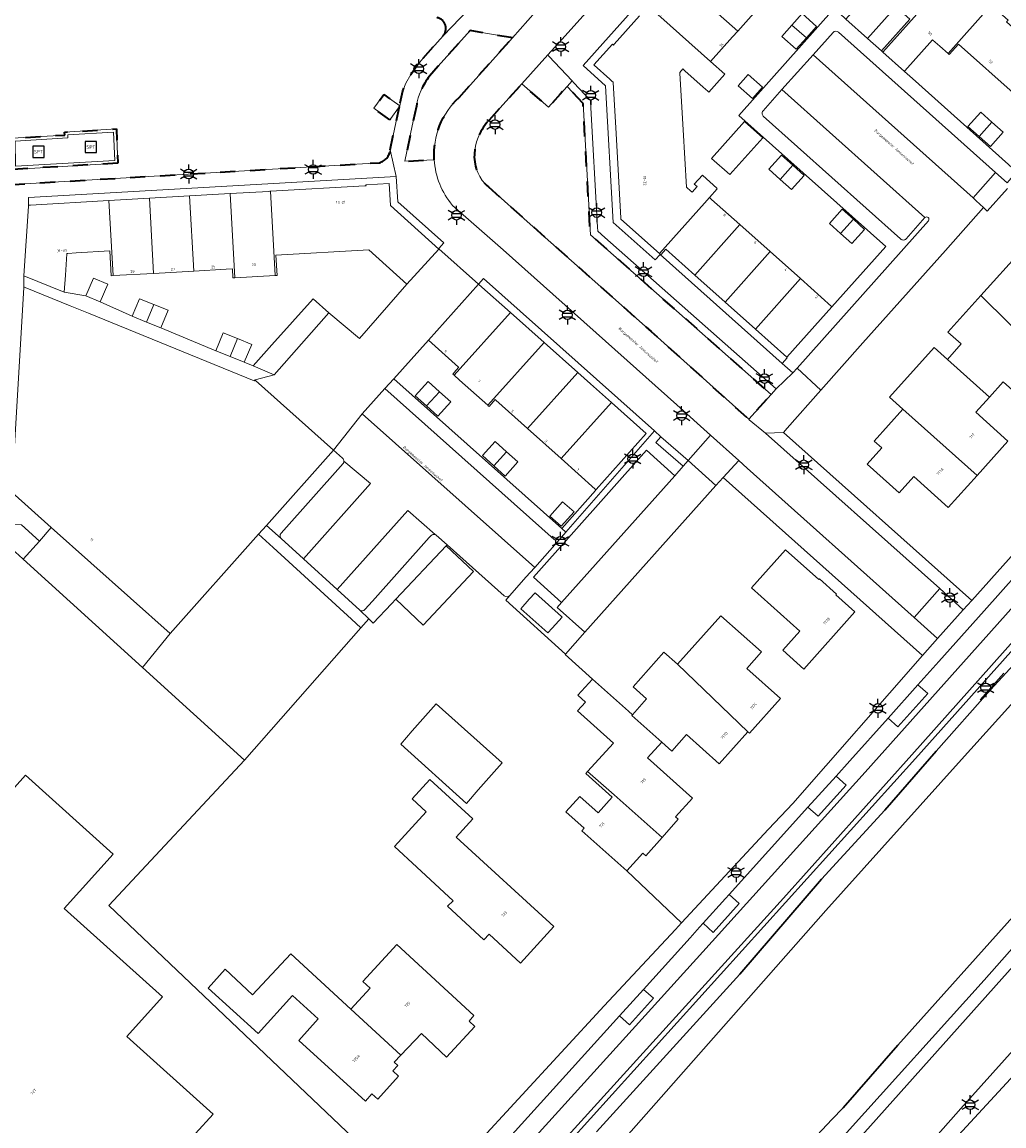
# Model space of a CAD drawing. Extents: x 105780 to 185197, y 477999 to 525027.
# Tile 343 of 562: x 107218 to 107349, y 479604 to 479750. Entities that reach past the tile are written whole.
import ezdxf
from ezdxf.enums import TextEntityAlignment as Align

# ---------------------------------------------------------------- set-up
doc = ezdxf.new("R2010")
doc.units = 0
doc.linetypes.add('XX-HIDDEN', pattern=[4, 2, -2])
for name, color, linetype, lineweight in [('B-GV-GR-HAAG_01-G', 252, 'GR-HAAG1', 13), ('B-GV-GR-MATERIAALGRENS-G', 252, 'XX-HIDDEN', 35), ('B-RO-IE-MEUBILAIR_WEGMEUBILAIR-S', 252, 'Continuous', 25), ('B-RO-IE-TERREINAFSCHEIDING_KUNSTMATIG_HEKWERK-G', 252, 'IE-TERREINAFSCHEIDING-KUNSTMATIG', 18), ('B-WE-GW-WATERGANG_SLOOT_INSTEEK-G', 252, 'Continuous', 30), ('B-XX-KG-KADASTRAAL_BEBOUWING-G', 252, 'Continuous', 20), ('B1-WE-OG-BEBOUWING-T18', 7, 'Continuous', 18), ('B1-WE-OG-TERREIN_ERF-GV', 252, 'Continuous', 18), ('B1-WE-OG-TOPOGRAFIE-T18', 10, 'Continuous', 18), ('B1-WE-OG-WEG-GV', 7, 'Continuous', 18), ('B1-WE-VH-VERHARDING_ASFALT-GV', 252, 'Continuous', 18), ('B1-WE-VH-VERHARDING_BETON-GV', 252, 'Continuous', 18), ('B1-WE-VH-VERHARDING_BETONSTRAATSTEEN-GV', 252, 'Continuous', 18), ('B1-WE-VH-VERHARDING_OPEN-GV', 252, 'Continuous', 18), ('B1-WE-VH-VERHARDING_STRAATBAKSTEEN-GV', 252, 'Continuous', 18), ('B1-WE-VH-VERHARDING_TEGEL-GV', 252, 'Continuous', 18), ('B1-WE-VH-VERHARDING_TEGEL_RUBBER-GV', 252, 'Continuous', 18)]:
    doc.layers.add(name, color=color, linetype=linetype, lineweight=lineweight)
doc.styles.add('NLCS-ISO', font='NLCS-ISO.ttf')
doc.styles.add('NLCS-ISO-M200-T18', font='NLCS-ISO.ttf', dxfattribs={"height": 0.36})
doc.linetypes.add('GR-HAAG1', pattern='A,6,[176,NLCS.shx,S=0.125,R=0,X=0,Y=0],-2', length=8)
doc.linetypes.add('IE-TERREINAFSCHEIDING-KUNSTMATIG', pattern='A,4,[82,NLCS.SHX,S=0.75,R=90,X=0,Y=0],4,-2', length=10)

# ---------------------------------------------------------------- blocks, each defined once
blk = doc.blocks.new('B-SIE-WEG_LICHTMAST-SO')
at = {"ltscale": 0.1}
for p, q in [((-1.1, 0.63), (-2.19, 1.27)), ((0, 1.27), (0, 2.53)), ((1.1, 0.63), (2.19, 1.27)), ((-1.1, -0.63), (-2.19, -1.27)), ((0, -1.27), (0, -2.53)), ((1.1, -0.63), (2.19, -1.27))]:
    blk.add_line(p, q, dxfattribs=at)
at = {"flags": 128}
for points in [[(-1.16, 0.5), (1.16, 0.5)], [(-1.16, -0.5), (1.16, -0.5)]]:
    blk.add_lwpolyline(points, dxfattribs=at)
at = {"ltscale": 0.1}
blk.add_circle((0, 0), 1.27, dxfattribs=at)
at = {"style": 'NLCS-ISO'}
blk.add_attdef('TYPE', text='', height=1.8, dxfattribs=at).set_placement((0, 2.53), align=Align.BOTTOM_CENTER)
blk = doc.blocks.new('SIE-WEG_SPEELTOESTEL-SO')
at = {"flags": 128}
blk.add_lwpolyline([(-0.75, -0.75), (0.75, -0.75), (0.75, 0.75), (-0.75, 0.75)], close=True, dxfattribs=at)
at = {"style": 'NLCS-ISO'}
blk.add_text('SPT', height=0.45, dxfattribs=at).set_placement((0, 0), align=Align.MIDDLE_CENTER)

msp = doc.modelspace()

# ---------------------------------------------------------------- linework, layer by layer
at = {"layer": 'B-GV-GR-HAAG_01-G', "flags": 128}
for points in [[(107291.27, 479742.607), (107290.598, 479741.861), (107292.719, 479739.597), (107293.696, 479722.16), (107317.735, 479700.924), (107318.406, 479701.665), (107313.501, 479705.946), (107295.622, 479721.79), (107294.671, 479722.633), (107294.641, 479723.164), (107293.708, 479739.825), (107293.697, 479740.016), (107291.509, 479742.352)], [(107303.071, 479695.299), (107302.413, 479694.546), (107306.019, 479691.378), (107306.674, 479692.133)]]:
    msp.add_lwpolyline(points, close=True, dxfattribs=at)
at = {"layer": 'B-GV-GR-MATERIAALGRENS-G', "flags": 128}
for points in [[(107274.404, 479750.016, 0.2949762), (107273.248, 479751.036)], [(107274.097, 479748.606, 0.2660092), (107274.404, 479750.016)], [(107272.298, 479743.237, 0.1272904), (107270.544, 479739.275)], [(107272.912, 479732.133, -0.2253777), (107276.225, 479740.422)], [(107279.969, 479737.127, 0.1652923), (107278.256, 479732.763)], [(107265.633, 479731.739, 0.3215594), (107267.06, 479733.428)], [(107278.256, 479732.763, 0.2292908), (107280.124, 479728.507)]]:
    msp.add_lwpolyline(points, format="xyb", dxfattribs=at)
for points in [[(107271.451, 479745.66), (107274.097, 479748.606)], [(107283.318, 479748.333), (107283.113, 479748.368), (107277.683, 479749.299), (107273.433, 479744.567), (107272.298, 479743.237)], [(107276.225, 479740.422), (107283.318, 479748.333)], [(107267.06, 479733.428), (107267.834, 479737.036), (107268.307, 479739.211), (107267.012, 479737.449), (107264.884, 479738.998), (107266.228, 479740.827), (107268.326, 479739.3), (107268.764, 479741.314), (107269.163, 479742.325), (107269.786, 479743.455), (107270.582, 479744.571), (107271.451, 479745.66)], [(107292.719, 479739.597), (107290.598, 479741.861), (107289.672, 479740.833), (107288.114, 479739.114), (107284.569, 479742.223), (107279.969, 479737.127)], [(107270.544, 479739.275), (107269.995, 479736.633), (107268.999, 479731.935), (107272.912, 479732.133)], [(107280.124, 479728.507), (107285.686, 479723.581), (107301.759, 479709.306), (107314.749, 479697.626), (107317.735, 479700.924), (107293.696, 479722.16), (107292.719, 479739.597)], [(107215.186, 479727.699), (107216.938, 479726.547), (107216.989, 479726.514), (107217.01, 479726.853), (107216.98, 479728.844), (107265.633, 479731.739)]]:
    msp.add_lwpolyline(points, dxfattribs=at)
msp.add_lwpolyline([(107230.857, 479731.673), (107216.828, 479730.839), (107216.776, 479734.993), (107223.771, 479735.409), (107223.766, 479735.809), (107230.645, 479736.219)], close=True, dxfattribs=at)
at = {"layer": 'B-RO-IE-TERREINAFSCHEIDING_KUNSTMATIG_HEKWERK-G', "flags": 128}
msp.add_lwpolyline([(107348.685, 479663.852), (107345.53, 479660.324)], dxfattribs=at)
at = {"layer": 'B-WE-GW-WATERGANG_SLOOT_INSTEEK-G', "flags": 128}
for points in [[(107297.123, 479600.689), (107325.007, 479632.289), (107342.649, 479651.911), (107364.351, 479675.939), (107372.733, 479685.382), (107376.607, 479689.756), (107394.984, 479710.178), (107392.544, 479712.38), (107387.666, 479706.873), (107375.243, 479693.213), (107374.136, 479691.959), (107370.285, 479687.596), (107358.225, 479673.934), (107346.922, 479661.612), (107339.688, 479653.467), (107332.847, 479645.628), (107324.438, 479636.432), (107313.547, 479623.814), (107294.52, 479602.855)], [(107411.22, 479696.01), (107409.18, 479697.85), (107407.717, 479696.159), (107390.697, 479677.201), (107386.711, 479672.745), (107375.703, 479660.364), (107362.282, 479645.522), (107351.804, 479633.608), (107351.022, 479632.719), (107334.582, 479614.366), (107327.307, 479606.063), (107325.809, 479604.469), (107309.223, 479586.809)], [(107241.47, 479502.394), (107257.903, 479522.457), (107259.945, 479524.774), (107268.138, 479534.075), (107276.951, 479544.5), (107294.874, 479565.223), (107324.345, 479598.962), (107327.752, 479602.735), (107346.074, 479623.023), (107353.831, 479631.792), (107369.642, 479649.664), (107388.807, 479670.85), (107392.831, 479675.299), (107395.195, 479677.912), (107411.22, 479696.01)], [(107364.351, 479675.939), (107342.649, 479651.911), (107325.007, 479632.289), (107297.123, 479600.689)], [(107309.223, 479586.809), (107325.809, 479604.469), (107327.307, 479606.063), (107334.582, 479614.366), (107351.022, 479632.719)]]:
    msp.add_lwpolyline(points, dxfattribs=at)
at = {"layer": 'B-XX-KG-KADASTRAAL_BEBOUWING-G', "flags": 128}
for points in [[(107342.077, 479757.075), (107337.158, 479761.466), (107327.674, 479750.831), (107330.548, 479748.268), (107334.312, 479752.468), (107336.162, 479750.819), (107332.408, 479746.609), (107332.595, 479746.443)], [(107310.178, 479759.253), (107306.575, 479755.224), (107313.29, 479749.22), (107316.891, 479753.25)], [(107347.001, 479752.681), (107345.827, 479753.728), (107344.695, 479754.738), (107342.077, 479757.075), (107332.595, 479746.443), (107335.461, 479743.887), (107335.526, 479743.959), (107339.19, 479748.062), (107339.242, 479748.041), (107340.152, 479747.231), (107341.26, 479746.243)], [(107306.575, 479755.224), (107303.367, 479751.636), (107303.137, 479751.402), (107301.975, 479752.44), (107301.606, 479752.77), (107301.425, 479752.567), (107309.677, 479745.18), (107312.608, 479748.458), (107313.29, 479749.22)], [(107349.234, 479750.71), (107347.001, 479752.681), (107341.26, 479746.243), (107341.406, 479746.114), (107342.632, 479747.497), (107350.318, 479740.684), (107354.48, 479745.38), (107355.63, 479744.361), (107355.75, 479744.497), (107349.027, 479750.477)], [(107320.501, 479750.046), (107322.421, 479748.328), (107323.764, 479749.842), (107321.844, 479751.56)], [(107322.421, 479748.328), (107320.501, 479750.046), (107319.158, 479748.532), (107321.078, 479746.814)], [(107316.586, 479741.785), (107314.683, 479743.467), (107313.335, 479741.942), (107315.238, 479740.26)], [(107347.098, 479737.122), (107345.599, 479738.466), (107343.896, 479736.568), (107345.395, 479735.224)], [(107314.172, 479737.198), (107309.803, 479732.301), (107312.243, 479730.147), (107316.612, 479735.044)], [(107347.098, 479737.122), (107345.395, 479735.224), (107346.894, 479733.879), (107348.597, 479735.777)], [(107320.628, 479731.403), (107319.119, 479732.752), (107317.426, 479730.858), (107318.936, 479729.509)], [(107320.628, 479731.403), (107318.936, 479729.509), (107320.445, 479728.16), (107322.138, 479730.054)], [(107245.768, 479727.625), (107240.389, 479727.315), (107240.955, 479717.322), (107245.262, 479717.566), (107246.078, 479717.612), (107246.145, 479716.418), (107246.21, 479716.422), (107246.401, 479716.433)], [(107251.148, 479727.935), (107251.052, 479727.929), (107250.937, 479727.922), (107245.768, 479727.625), (107246.401, 479716.433), (107251.781, 479716.736)], [(107251.148, 479727.935), (107251.781, 479716.736), (107252.014, 479716.749), (107251.86, 479719.452), (107264.232, 479720.155), (107269.293, 479715.582), (107273.513, 479720.253), (107267.102, 479726.045), (107266.935, 479728.991), (107263.843, 479728.815), (107263.852, 479728.657), (107263.692, 479728.648)], [(107229.651, 479726.697), (107219.216, 479726.096), (107218.959, 479726.081), (107218.951, 479725.961), (107218.356, 479716.707), (107223.722, 479714.5), (107223.87, 479716.793), (107224.052, 479719.606), (107224.056, 479719.674), (107224.188, 479719.681), (107225.314, 479719.745), (107229.765, 479719.996), (107229.951, 479716.7), (107230.215, 479716.715)], [(107235.03, 479727.007), (107229.651, 479726.697), (107230.215, 479716.715), (107235.595, 479717.019)], [(107240.389, 479727.315), (107235.03, 479727.007), (107235.595, 479717.019), (107240.955, 479717.322)], [(107313.562, 479723.509), (107309.813, 479726.851), (107309.531, 479727.102), (107308.859, 479726.346), (107302.88, 479719.642), (107303.055, 479719.486), (107303.72, 479720.232), (107307.574, 479716.793)], [(107328.664, 479724.221), (107327.158, 479725.559), (107325.471, 479723.66), (107326.968, 479722.332)], [(107317.593, 479719.916), (107313.562, 479723.509), (107307.574, 479716.793), (107311.603, 479713.197)], [(107328.664, 479724.221), (107326.968, 479722.332), (107328.464, 479721.003), (107330.165, 479722.873)], [(107321.623, 479716.322), (107317.593, 479719.916), (107311.603, 479713.197), (107315.631, 479709.601)], [(107345.621, 479714.071), (107356.749, 479703.073), (107356.972, 479702.873), (107361.091, 479707.466), (107356.609, 479711.485), (107358.424, 479713.51), (107352.824, 479718.531), (107351.068, 479720.106)], [(107229.515, 479715.597), (107227.606, 479716.391), (107226.594, 479714.049), (107228.495, 479713.236)], [(107325.817, 479712.565), (107325.768, 479712.627), (107321.623, 479716.322), (107315.631, 479709.601), (107319.81, 479705.87), (107324.304, 479710.869)], [(107216.747, 479687.902), (107221.973, 479683.239), (107237.778, 479669.137), (107249.548, 479682.317), (107250.603, 479683.498), (107259.541, 479693.499), (107249.158, 479702.787), (107249.089, 479702.848), (107248.969, 479702.714), (107226.944, 479711.706), (107224.497, 479712.699), (107218.528, 479715.142), (107218.349, 479715.215), (107218.344, 479715.129), (107217.009, 479692.509)], [(107283.047, 479711.828), (107278.873, 479715.549), (107278.825, 479715.592), (107272.17, 479708.125), (107276.164, 479704.565), (107276.202, 479704.531), (107276.16, 479704.485), (107275.573, 479703.835), (107275.469, 479703.72), (107275.392, 479703.634), (107275.458, 479703.575), (107275.574, 479703.471)], [(107235.627, 479712.883), (107233.729, 479713.653), (107232.739, 479711.305), (107234.669, 479710.522)], [(107237.525, 479712.113), (107235.627, 479712.883), (107234.669, 479710.522), (107236.535, 479709.765)], [(107258.903, 479711.768), (107256.796, 479713.628), (107251.332, 479707.524), (107248.824, 479704.706), (107251.62, 479703.537)], [(107345.621, 479714.071), (107341.243, 479709.221), (107343.023, 479707.626), (107341.194, 479705.586), (107346.773, 479700.573), (107348.595, 479702.605), (107352.862, 479698.781), (107354.79, 479700.933), (107355.528, 479700.272), (107357.27, 479702.216), (107356.555, 479702.857), (107356.749, 479703.073)], [(107287.525, 479707.835), (107283.047, 479711.828), (107275.574, 479703.471), (107276.301, 479702.821), (107280.047, 479699.471)], [(107246.753, 479708.339), (107244.866, 479709.101), (107243.881, 479706.72), (107245.789, 479705.95)], [(107248.641, 479707.577), (107246.753, 479708.339), (107245.789, 479705.95), (107247.656, 479705.196)], [(107292.004, 479703.842), (107287.525, 479707.835), (107280.047, 479699.471), (107280.107, 479699.418), (107280.229, 479699.33), (107281.009, 479700.228), (107281.11, 479700.156), (107285.33, 479696.378)], [(107341.194, 479705.586), (107339.414, 479707.181), (107333.474, 479700.553), (107335.261, 479698.951), (107345.127, 479690.151), (107349.217, 479694.715), (107344.95, 479698.54), (107346.773, 479700.573)], [(107273.605, 479701.279), (107272.101, 479702.64), (107270.39, 479700.746), (107271.894, 479699.385)], [(107296.481, 479699.85), (107293.693, 479702.336), (107292.004, 479703.842), (107285.33, 479696.378), (107289.795, 479692.381)], [(107273.605, 479701.279), (107271.894, 479699.385), (107273.399, 479698.025), (107275.11, 479699.919)], [(107296.481, 479699.85), (107289.795, 479692.381), (107294.341, 479688.312), (107294.434, 479688.228), (107294.474, 479688.273), (107301.104, 479695.704)], [(107335.261, 479698.951), (107331.45, 479694.699), (107332.448, 479693.805), (107330.506, 479691.638), (107334.766, 479687.82), (107336.708, 479689.987), (107341.295, 479685.876), (107345.127, 479690.151)], [(107282.542, 479693.295), (107281.024, 479694.658), (107279.332, 479692.779), (107280.85, 479691.417)], [(107282.542, 479693.295), (107280.85, 479691.417), (107282.367, 479690.054), (107284.059, 479691.933)], [(107288.294, 479684.726), (107289.819, 479683.381), (107291.515, 479685.306), (107289.99, 479686.651)], [(107216.457, 479683.616), (107216.387, 479681.941), (107216.338, 479680.782), (107216.352, 479680.712), (107217.28, 479679.88), (107217.653, 479679.546), (107218.256, 479679.006), (107220.422, 479681.413), (107218.016, 479683.559)], [(107278.147, 479677.352), (107274.515, 479680.791), (107267.802, 479673.683), (107271.434, 479670.244)], [(107315.106, 479675.191), (107321.543, 479669.427), (107319.274, 479666.894), (107322.068, 479664.392), (107328.873, 479671.991), (107326.34, 479674.259), (107326.421, 479674.349), (107324.141, 479676.39), (107324.06, 479676.3), (107319.643, 479680.256)], [(107288.046, 479669.207), (107288.626, 479669.854), (107289.937, 479671.316), (107289.854, 479671.398), (107286.378, 479674.507), (107286.338, 479674.539), (107285.567, 479673.677), (107284.44, 479672.417)], [(107314.484, 479664.475), (107316.441, 479666.668), (107311.031, 479671.495), (107305.266, 479665.032), (107314.623, 479656.068), (107314.847, 479655.869), (107318.961, 479660.48)], [(107305.266, 479665.032), (107303.475, 479666.63), (107299.368, 479662.026), (107301.159, 479660.428), (107299.269, 479658.31), (107299.195, 479658.227), (107303.174, 479654.677), (107304.508, 479653.487), (107306.472, 479655.688), (107310.822, 479651.807), (107314.623, 479656.068)], [(107303.174, 479654.677), (107299.195, 479658.227), (107299.269, 479658.31), (107298.744, 479658.779), (107293.96, 479663.057), (107292.004, 479660.908), (107293.031, 479659.99), (107291.985, 479658.82), (107296.76, 479654.55), (107293.311, 479650.75), (107296.869, 479647.683), (107303.218, 479642.011), (107305.371, 479644.419), (107305.01, 479644.741), (107307.25, 479647.246), (107301.293, 479652.572)], [(107278.753, 479648.327), (107281.966, 479651.93), (107273.181, 479659.764), (107269.968, 479656.162), (107268.467, 479654.414), (107277.205, 479646.537)], [(107293.311, 479650.75), (107293.095, 479650.511), (107296.575, 479647.355), (107294.71, 479645.269), (107292.265, 479647.455), (107290.438, 479645.411), (107292.86, 479643.246), (107292.542, 479642.89), (107298.516, 479637.549), (107300.645, 479639.931), (107301.042, 479639.576), (107303.218, 479642.011), (107296.869, 479647.683)], [(107270.448, 479643.845), (107267.627, 479640.789), (107270.586, 479638.057), (107275.436, 479633.579), (107274.688, 479632.85), (107279.499, 479628.379), (107280.221, 479629.157), (107284.379, 479625.302), (107288.819, 479630.159), (107275.824, 479642.045), (107278.04, 479644.473), (107272.344, 479649.712), (107269.98, 479647.142), (107271.851, 479645.401)], [(107261.824, 479619.161), (107268.468, 479613.035), (107271.215, 479615.942), (107274.568, 479612.773), (107278.303, 479616.862), (107277.547, 479617.573), (107278.208, 479618.313), (107267.953, 479627.754), (107263.432, 479622.843), (107264.401, 479621.946)], [(107268.468, 479613.035), (107261.824, 479619.161), (107253.834, 479626.528), (107248.769, 479621.075), (107245.097, 479624.462), (107242.836, 479621.978), (107249.491, 479615.919), (107254.089, 479620.97), (107257.49, 479617.873), (107254.892, 479615.019), (107263.765, 479606.94), (107264.629, 479607.889), (107265.397, 479607.191), (107268.166, 479610.235), (107267.423, 479610.944), (107268.085, 479611.663), (107267.602, 479612.119)]]:
    msp.add_lwpolyline(points, close=True, dxfattribs=at)
for points in [[(107300.231, 479751.255), (107296.873, 479747.504), (107296.763, 479747.388), (107296.633, 479747.505), (107294.161, 479744.733), (107294.197, 479744.692), (107296.262, 479742.84), (107296.545, 479742.583), (107296.716, 479742.435), (107296.726, 479742.385), (107297.105, 479735.609), (107297.734, 479724.364), (107297.738, 479724.244), (107302.88, 479719.642), (107308.859, 479726.346), (107309.531, 479727.102), (107310.572, 479728.282), (107310.506, 479728.341), (107308.639, 479730.02), (107308.579, 479730.074), (107307.509, 479728.884), (107307.881, 479728.55), (107307.218, 479727.813), (107306.976, 479728.029), (107306.545, 479728.415), (107306.494, 479728.48), (107306.047, 479736.109), (107305.605, 479743.653), (107305.6, 479743.744), (107305.972, 479744.2), (107306.252, 479743.951), (107308.692, 479741.784), (107309.317, 479741.229), (107309.458, 479741.121), (107311.576, 479743.489), (107309.677, 479745.18), (107301.425, 479752.567)], [(107241.169, 479602.611), (107243.509, 479605.215), (107232.032, 479615.528), (107236.775, 479620.807), (107223.72, 479632.539), (107230.231, 479639.784), (107218.565, 479650.268), (107216.006, 479647.421), (107213.85, 479645.021), (107213.708, 479644.863), (107213.784, 479644.794), (107216.311, 479642.524), (107212.355, 479638.12), (107214.229, 479636.436), (107211.89, 479633.833), (107216.933, 479629.301), (107214.56, 479626.66), (107213.956, 479627.203), (107206.921, 479619.416), (107202.268, 479623.619), (107195.069, 479615.65), (107197.109, 479613.807), (107194.766, 479611.204), (107210.572, 479597.001)]]:
    msp.add_lwpolyline(points, dxfattribs=at)
at = {"layer": 'B1-WE-OG-TERREIN_ERF-GV', "flags": 128}
for points in [[(107323.441, 479779.072), (107292.711, 479744.657), (107295.714, 479741.975), (107296.724, 479723.79), (107302.311, 479718.801), (107302.977, 479719.547), (107319.176, 479705.03), (107319.841, 479705.787), (107319.81, 479705.87), (107315.631, 479709.601), (107311.603, 479713.197), (107307.574, 479716.793), (107303.72, 479720.232), (107303.055, 479719.486), (107302.88, 479719.642), (107297.738, 479724.244), (107297.734, 479724.364), (107297.105, 479735.609), (107296.726, 479742.385), (107296.716, 479742.435), (107296.545, 479742.583), (107296.262, 479742.84), (107294.197, 479744.692), (107294.161, 479744.733), (107296.633, 479747.505), (107296.763, 479747.388), (107296.873, 479747.504), (107300.231, 479751.255)], [(107316.891, 479753.25), (107313.29, 479749.22), (107312.608, 479748.458), (107309.677, 479745.18), (107311.576, 479743.489), (107309.458, 479741.121), (107309.317, 479741.229), (107308.692, 479741.784), (107306.252, 479743.951), (107305.972, 479744.2), (107305.6, 479743.744), (107305.605, 479743.653), (107306.047, 479736.109), (107306.494, 479728.48), (107306.545, 479728.415), (107306.976, 479728.029), (107307.218, 479727.813), (107307.881, 479728.55), (107307.509, 479728.884), (107308.579, 479730.074), (107308.639, 479730.02), (107310.506, 479728.341), (107310.572, 479728.282), (107309.531, 479727.102), (107309.813, 479726.851), (107313.562, 479723.509), (107317.593, 479719.916), (107321.623, 479716.322), (107325.768, 479712.627), (107325.817, 479712.565), (107332.972, 479720.582), (107313.445, 479738.02), (107326.097, 479752.238)], [(107350.318, 479740.684), (107342.632, 479747.497), (107341.406, 479746.114), (107341.26, 479746.243), (107340.152, 479747.231), (107339.242, 479748.041), (107339.19, 479748.062), (107335.526, 479743.959), (107335.461, 479743.887), (107336.52, 479742.939), (107349.311, 479731.488)], [(107349.181, 479728.325), (107346.467, 479725.284), (107345.971, 479725.764), (107340.932, 479720.082), (107329.947, 479707.797), (107324.325, 479701.464), (107319.87, 479696.413), (107319.382, 479695.867), (107344.404, 479673.529), (107375.937, 479708.757), (107379.272, 479712.391), (107387.381, 479721.227), (107399.642, 479735.143)], [(107352.862, 479698.781), (107348.595, 479702.605), (107346.773, 479700.573), (107344.95, 479698.54), (107349.217, 479694.715), (107345.127, 479690.151), (107341.295, 479685.876), (107336.708, 479689.987), (107334.766, 479687.82), (107330.506, 479691.638), (107332.448, 479693.805), (107331.45, 479694.699), (107335.261, 479698.951), (107333.474, 479700.553), (107339.414, 479707.181), (107341.194, 479705.586), (107343.023, 479707.626), (107341.243, 479709.221), (107345.621, 479714.071), (107351.068, 479720.106)], [(107282.215, 479674.122), (107274.633, 479680.916), (107274.515, 479680.791), (107278.147, 479677.352), (107271.434, 479670.244), (107267.802, 479673.683), (107267.224, 479673.068), (107264.814, 479670.505), (107264.218, 479671.078), (107263.169, 479669.886), (107247.686, 479652.298), (107229.63, 479632.93), (107268.458, 479596.037)], [(107268.458, 479596.037), (107229.63, 479632.93), (107247.686, 479652.298), (107234.109, 479664.619), (107218.256, 479679.006), (107217.653, 479679.546)], [(107293.96, 479663.057), (107290.319, 479666.313), (107290.376, 479666.376), (107282.457, 479673.574), (107282.971, 479674.163)], [(107272.665, 479594.779), (107295.522, 479619.617), (107305.013, 479629.758), (107305.826, 479630.636), (107298.516, 479637.549), (107292.542, 479642.89), (107292.86, 479643.246), (107290.438, 479645.411), (107292.265, 479647.455), (107294.71, 479645.269), (107296.575, 479647.355), (107293.095, 479650.511), (107293.311, 479650.75), (107296.76, 479654.55), (107291.985, 479658.82), (107293.031, 479659.99), (107292.004, 479660.908), (107293.96, 479663.057)], [(107216.006, 479647.421), (107218.565, 479650.268), (107230.231, 479639.784), (107223.72, 479632.539), (107236.775, 479620.807), (107232.032, 479615.528), (107243.509, 479605.215), (107241.169, 479602.611)], [(107374.503, 479598.27), (107380.789, 479605.195), (107382.188, 479606.644), (107382.874, 479607.972), (107382.514, 479609.614), (107382.052, 479611.537), (107376.6, 479616.335), (107371.463, 479620.856), (107371.412, 479621.182), (107372.719, 479628.255), (107370.395, 479630.193), (107369.257, 479631.225), (107362.363, 479623.759), (107340.531, 479600.118)]]:
    msp.add_lwpolyline(points, dxfattribs=at)
for points in [[(107320.501, 479750.046), (107321.844, 479751.56), (107323.764, 479749.842), (107322.421, 479748.328), (107321.078, 479746.814), (107319.158, 479748.532)], [(107336.162, 479750.819), (107334.312, 479752.468), (107330.548, 479748.268), (107332.408, 479746.609)], [(107316.586, 479741.785), (107315.238, 479740.26), (107313.335, 479741.942), (107314.683, 479743.467)], [(107348.597, 479735.777), (107346.894, 479733.879), (107345.395, 479735.224), (107343.896, 479736.568), (107345.599, 479738.466), (107347.098, 479737.122)], [(107314.172, 479737.198), (107316.612, 479735.044), (107312.243, 479730.147), (107309.803, 479732.301)], [(107318.936, 479729.509), (107317.426, 479730.858), (107319.119, 479732.752), (107320.628, 479731.403), (107322.138, 479730.054), (107320.445, 479728.16)], [(107263.692, 479728.648), (107263.852, 479728.657), (107263.843, 479728.815), (107266.935, 479728.991), (107267.102, 479726.045), (107273.513, 479720.253), (107273.554, 479720.303), (107273.513, 479720.34), (107274.18, 479721.085), (107268.065, 479726.545), (107267.877, 479729.894), (107218.941, 479727.129), (107218.959, 479726.081), (107219.216, 479726.096), (107229.651, 479726.697), (107235.03, 479727.007), (107240.389, 479727.315), (107245.768, 479727.625), (107250.937, 479727.922), (107251.052, 479727.929), (107251.148, 479727.935)], [(107328.664, 479724.221), (107330.165, 479722.873), (107328.464, 479721.003), (107326.968, 479722.332), (107325.471, 479723.66), (107327.158, 479725.559)], [(107256.796, 479713.628), (107258.903, 479711.768), (107262.963, 479708.35), (107269.293, 479715.582), (107264.232, 479720.155), (107251.86, 479719.452), (107252.014, 479716.749), (107251.781, 479716.736), (107246.401, 479716.433), (107246.21, 479716.422), (107246.145, 479716.418), (107246.078, 479717.612), (107245.262, 479717.566), (107240.955, 479717.322), (107235.595, 479717.019), (107230.215, 479716.715), (107229.951, 479716.7), (107229.765, 479719.996), (107225.314, 479719.745), (107224.188, 479719.681), (107224.056, 479719.674), (107224.052, 479719.606), (107223.87, 479716.793), (107223.722, 479714.5), (107226.594, 479714.049), (107227.606, 479716.391), (107229.515, 479715.597), (107228.495, 479713.236), (107232.739, 479711.305), (107233.729, 479713.653), (107235.627, 479712.883), (107237.525, 479712.113), (107236.535, 479709.765), (107243.881, 479706.72), (107244.866, 479709.101), (107246.753, 479708.339), (107248.641, 479707.577), (107247.656, 479705.196), (107248.824, 479704.706), (107251.332, 479707.524)], [(107228.495, 479713.236), (107226.594, 479714.049), (107223.722, 479714.5), (107218.356, 479716.707), (107218.349, 479715.215), (107218.528, 479715.142), (107224.497, 479712.699), (107226.944, 479711.706), (107248.969, 479702.714), (107249.089, 479702.848), (107251.62, 479703.537), (107248.824, 479704.706), (107247.656, 479705.196), (107245.789, 479705.95), (107243.881, 479706.72), (107236.535, 479709.765), (107234.669, 479710.522), (107232.739, 479711.305)], [(107278.82, 479715.601), (107278.825, 479715.592), (107278.873, 479715.549), (107283.047, 479711.828), (107287.525, 479707.835), (107292.004, 479703.842), (107293.693, 479702.336), (107296.481, 479699.85), (107301.104, 479695.704), (107294.474, 479688.273), (107294.434, 479688.228), (107294.381, 479688.139), (107289.895, 479683.075), (107290.419, 479682.6), (107302.206, 479696.059), (107279.486, 479716.347)], [(107276.301, 479702.821), (107275.574, 479703.471), (107275.458, 479703.575), (107275.392, 479703.634), (107275.469, 479703.72), (107275.573, 479703.835), (107276.16, 479704.485), (107276.202, 479704.531), (107276.164, 479704.565), (107272.17, 479708.125), (107267.542, 479703.005), (107289.895, 479683.075), (107294.381, 479688.139), (107294.434, 479688.228), (107294.341, 479688.312), (107289.795, 479692.381), (107285.33, 479696.378), (107281.11, 479700.156), (107281.009, 479700.228), (107280.229, 479699.33), (107280.107, 479699.418), (107280.047, 479699.471)], [(107275.11, 479699.919), (107273.399, 479698.025), (107271.894, 479699.385), (107270.39, 479700.746), (107272.101, 479702.64), (107273.605, 479701.279)], [(107281.024, 479694.658), (107282.542, 479693.295), (107284.059, 479691.933), (107282.367, 479690.054), (107280.85, 479691.417), (107279.332, 479692.779)], [(107311.341, 479689.89), (107310.367, 479688.801), (107292.965, 479669.3), (107290.376, 479666.376), (107290.319, 479666.313), (107293.96, 479663.057), (107298.744, 479658.779), (107299.269, 479658.31), (107301.159, 479660.428), (107299.368, 479662.026), (107303.475, 479666.63), (107305.266, 479665.032), (107311.031, 479671.495), (107316.441, 479666.668), (107314.484, 479664.475), (107318.961, 479660.48), (107314.847, 479655.869), (107314.623, 479656.068), (107310.822, 479651.807), (107306.472, 479655.688), (107304.508, 479653.487), (107303.174, 479654.677), (107301.293, 479652.572), (107307.25, 479647.246), (107305.01, 479644.741), (107305.371, 479644.419), (107303.218, 479642.011), (107301.042, 479639.576), (107300.645, 479639.931), (107298.516, 479637.549), (107305.826, 479630.636), (107317.38, 479643.12), (107320.605, 479646.521), (107337.862, 479666.214)], [(107216.747, 479687.902), (107216.457, 479683.616), (107218.016, 479683.559), (107220.422, 479681.413), (107221.973, 479683.239)], [(107288.294, 479684.726), (107289.99, 479686.651), (107291.515, 479685.306), (107289.819, 479683.381)], [(107221.973, 479683.239), (107220.422, 479681.413), (107218.256, 479679.006), (107234.109, 479664.619), (107237.778, 479669.137)], [(107263.169, 479669.886), (107261.903, 479671.041), (107251.492, 479680.543), (107249.548, 479682.317), (107237.778, 479669.137), (107234.109, 479664.619), (107247.686, 479652.298)], [(107315.106, 479675.191), (107319.643, 479680.256), (107324.06, 479676.3), (107324.141, 479676.39), (107326.421, 479674.349), (107326.34, 479674.259), (107328.873, 479671.991), (107322.068, 479664.392), (107319.274, 479666.894), (107321.543, 479669.427)], [(107278.753, 479648.327), (107277.205, 479646.537), (107268.467, 479654.414), (107269.968, 479656.162), (107273.181, 479659.764), (107281.966, 479651.93)], [(107270.448, 479643.845), (107271.851, 479645.401), (107269.98, 479647.142), (107272.344, 479649.712), (107278.04, 479644.473), (107275.824, 479642.045), (107288.819, 479630.159), (107284.379, 479625.302), (107280.221, 479629.157), (107279.499, 479628.379), (107274.688, 479632.85), (107275.436, 479633.579), (107270.586, 479638.057), (107267.627, 479640.789)], [(107268.468, 479613.035), (107267.602, 479612.119), (107268.085, 479611.663), (107267.423, 479610.944), (107268.166, 479610.235), (107265.397, 479607.191), (107264.629, 479607.889), (107263.765, 479606.94), (107254.892, 479615.019), (107257.49, 479617.873), (107254.089, 479620.97), (107249.491, 479615.919), (107242.836, 479621.978), (107245.097, 479624.462), (107248.769, 479621.075), (107253.834, 479626.528), (107261.824, 479619.161), (107264.401, 479621.946), (107263.432, 479622.843), (107267.953, 479627.754), (107278.208, 479618.313), (107277.547, 479617.573), (107278.303, 479616.862), (107274.568, 479612.773), (107271.215, 479615.942)]]:
    msp.add_lwpolyline(points, close=True, dxfattribs=at)
at = {"layer": 'B1-WE-OG-TERREIN_ERF-GV'}
msp.add_lwpolyline([(107282.971, 479674.163, -0.3743855), (107282.215, 479674.122)], format="xyb", dxfattribs=at)
at = {"layer": 'B1-WE-OG-WEG-GV', "flags": 128}
for points in [[(107294.52, 479602.855), (107313.547, 479623.814), (107324.438, 479636.432), (107332.847, 479645.628), (107339.688, 479653.467), (107346.922, 479661.612), (107358.225, 479673.934), (107370.285, 479687.596), (107374.136, 479691.959), (107375.243, 479693.213), (107387.666, 479706.873), (107392.544, 479712.38), (107393.392, 479713.338), (107393.571, 479713.541), (107391.577, 479713.696), (107383.988, 479705.039), (107358.575, 479676.698), (107336.952, 479652.479), (107282.191, 479591.846)], [(107413.034, 479695.616), (107411.832, 479696.7), (107411.22, 479696.01), (107395.195, 479677.912), (107392.831, 479675.299), (107388.807, 479670.85), (107369.642, 479649.664), (107353.831, 479631.792), (107346.074, 479623.023), (107327.752, 479602.735), (107324.345, 479598.962), (107294.874, 479565.223), (107276.951, 479544.5), (107268.138, 479534.075), (107259.945, 479524.774), (107257.903, 479522.457), (107241.47, 479502.394)], [(107329.063, 479601.564), (107355.087, 479630.668), (107357.3, 479633.143), (107357.674, 479633.555), (107369.359, 479646.419), (107386.295, 479665.256), (107390.056, 479669.721), (107394.129, 479674.142), (107396.544, 479677.028), (107399.882, 479680.79), (107403.507, 479684.876), (107403.666, 479685.055), (107409.154, 479691.241), (107409.462, 479691.589), (107413.034, 479695.616)]]:
    msp.add_lwpolyline(points, dxfattribs=at)
at = {"layer": 'B1-WE-VH-VERHARDING_ASFALT-GV', "flags": 128}
msp.add_lwpolyline([(107248.58, 479555.994), (107268.064, 479577.401), (107281.611, 479592.29), (107319.369, 479633.925), (107336.423, 479652.971), (107357.993, 479677.13), (107383.372, 479705.465), (107384.827, 479707.086), (107382.485, 479709.067), (107361.812, 479686.032), (107347.808, 479670.342), (107330.235, 479650.702), (107308.659, 479626.808), (107276.639, 479591.436), (107253.658, 479566.204), (107248.069, 479559.962), (107237.774, 479548.966), (107237.15, 479548.299), (107239.511, 479546.314)], close=True, dxfattribs=at)
for points in [[(107403.666, 479685.055), (107403.507, 479684.876), (107399.882, 479680.79), (107396.544, 479677.028), (107394.129, 479674.142), (107390.056, 479669.721), (107386.295, 479665.256), (107369.359, 479646.419), (107357.674, 479633.555), (107357.3, 479633.143), (107355.087, 479630.668), (107329.063, 479601.564)], [(107325.832, 479586.574), (107342.974, 479605.932), (107361.527, 479626.677), (107362.961, 479628.265), (107367.325, 479633.096), (107376.54, 479643.297), (107390.928, 479659.473), (107395.656, 479664.595), (107395.723, 479664.535), (107396.825, 479665.765), (107397.046, 479666.023), (107399.324, 479668.024), (107401.886, 479669.48), (107405.094, 479670.509)]]:
    msp.add_lwpolyline(points, dxfattribs=at)
at = {"layer": 'B1-WE-VH-VERHARDING_BETON-GV', "flags": 128}
msp.add_lwpolyline([(107268.307, 479739.211), (107268.326, 479739.3), (107266.228, 479740.827), (107264.884, 479738.998), (107267.012, 479737.449)], close=True, dxfattribs=at)
at = {"layer": 'B1-WE-VH-VERHARDING_BETONSTRAATSTEEN-GV', "flags": 128}
for points in [[(107325.965, 479749.061), (107323.319, 479746.097), (107344.606, 479727.049), (107344.923, 479727.407), (107347.585, 479730.416), (107326.678, 479749.102)], [(107319.171, 479741.45), (107316.666, 479738.644)], [(107335.671, 479721.6), (107338.183, 479724.437), (107319.171, 479741.45)], [(107316.679, 479737.926), (107334.955, 479721.608)], [(107263.327, 479698.328), (107259.541, 479693.499), (107260.73, 479692.422)], [(107282.971, 479674.163), (107285.121, 479676.607), (107286.283, 479677.916), (107263.327, 479698.328)], [(107260.902, 479692.022), (107264.458, 479689.056), (107255.518, 479679.054), (107260.016, 479674.963), (107269.429, 479685.489), (107273.03, 479682.282)], [(107359.825, 479687.571), (107346.044, 479672.144), (107340.016, 479665.407), (107337.247, 479662.314), (107338.569, 479661.163), (107334.599, 479656.71), (107333.279, 479657.883), (107328.194, 479652.203), (107326.357, 479650.166), (107327.689, 479648.97), (107323.982, 479644.829), (107322.625, 479646.028), (107312.149, 479634.413), (107313.474, 479633.231), (107310.018, 479629.376), (107308.705, 479630.594), (107308.216, 479630.051), (107306.947, 479628.644), (107300.739, 479621.788), (107302.064, 479620.606), (107298.891, 479617.067), (107297.572, 479618.291), (107274.847, 479593.194)], [(107347.808, 479670.342), (107361.812, 479686.032)], [(107273.195, 479682.205), (107274.633, 479680.916), (107282.215, 479674.122)], [(107237.805, 479549.839), (107237.33, 479549.317), (107237.774, 479548.966), (107248.069, 479559.962), (107253.658, 479566.204), (107276.639, 479591.436), (107308.659, 479626.808), (107330.235, 479650.702), (107347.808, 479670.342)]]:
    msp.add_lwpolyline(points, dxfattribs=at)
at = {"layer": 'B1-WE-VH-VERHARDING_BETONSTRAATSTEEN-GV'}
for points in [[(107326.678, 479749.102, 0.3997689), (107325.965, 479749.061)], [(107316.666, 479738.644, 0.4275879), (107316.679, 479737.926)], [(107334.955, 479721.608, 0.4217977), (107335.671, 479721.6)], [(107260.73, 479692.422, -0.2065025), (107260.902, 479692.022)], [(107273.03, 479682.282, -0.0809573), (107273.195, 479682.205)], [(107282.215, 479674.122, 0.3743855), (107282.971, 479674.163)]]:
    msp.add_lwpolyline(points, format="xyb", dxfattribs=at)
at = {"layer": 'B1-WE-VH-VERHARDING_BETONSTRAATSTEEN-GV', "flags": 128}
for points in [[(107383.988, 479705.039), (107383.372, 479705.465), (107357.993, 479677.13), (107336.423, 479652.971), (107319.369, 479633.925), (107281.611, 479592.29), (107282.191, 479591.846), (107336.952, 479652.479), (107358.575, 479676.698)], [(107255.518, 479679.054), (107252.558, 479681.746), (107250.603, 479683.498), (107249.548, 479682.317), (107251.492, 479680.543), (107261.903, 479671.041), (107263.169, 479669.886), (107264.218, 479671.078), (107263.031, 479672.222), (107263.004, 479672.246), (107260.016, 479674.963)], [(107337.247, 479662.314), (107333.279, 479657.883), (107334.599, 479656.71), (107338.569, 479661.163)], [(107326.357, 479650.166), (107322.625, 479646.028), (107323.982, 479644.829), (107327.689, 479648.97)], [(107313.474, 479633.231), (107312.149, 479634.413), (107311.66, 479633.87), (107308.705, 479630.594), (107310.018, 479629.376)], [(107302.064, 479620.606), (107300.739, 479621.788), (107297.572, 479618.291), (107298.891, 479617.067)]]:
    msp.add_lwpolyline(points, close=True, dxfattribs=at)
at = {"layer": 'B1-WE-VH-VERHARDING_OPEN-GV', "flags": 128}
for points in [[(107345.971, 479725.764), (107345.014, 479726.685), (107344.606, 479727.049), (107323.319, 479746.097), (107319.171, 479741.45), (107338.183, 479724.437)], [(107338.645, 479724.014), (107321.213, 479704.43), (107324.325, 479701.464), (107329.947, 479707.797), (107340.932, 479720.082), (107345.971, 479725.764)], [(107290.419, 479682.6), (107289.895, 479683.075), (107267.542, 479703.005), (107266.368, 479701.698), (107288.869, 479681.628)], [(107266.368, 479701.698), (107263.327, 479698.328), (107286.283, 479677.916), (107288.958, 479680.931)], [(107288.869, 479681.628), (107266.368, 479701.698)], [(107260.73, 479692.422), (107259.541, 479693.499), (107250.603, 479683.498), (107252.558, 479681.746)], [(107260.803, 479691.711), (107252.541, 479682.467)], [(107252.541, 479682.467), (107260.803, 479691.711)], [(107252.558, 479681.746), (107255.518, 479679.054), (107264.458, 479689.056), (107260.902, 479692.022)], [(107273.03, 479682.282), (107269.429, 479685.489), (107260.016, 479674.963), (107263.004, 479672.246), (107263.031, 479672.222)], [(107272.255, 479681.887), (107272.51, 479682.161)], [(107288.958, 479680.931), (107290.419, 479682.6)], [(107263.704, 479672.32), (107264.711, 479673.446), (107272.255, 479681.887)]]:
    msp.add_lwpolyline(points, dxfattribs=at)
at = {"layer": 'B1-WE-VH-VERHARDING_OPEN-GV'}
for points in [[(107338.183, 479724.437, -0.9322357), (107338.645, 479724.014)], [(107260.902, 479692.022, 0.2065025), (107260.73, 479692.422)], [(107260.902, 479692.022, -0.1511613), (107260.803, 479691.711)], [(107260.803, 479691.711, 0.1511613), (107260.902, 479692.022)], [(107252.541, 479682.467, 0.3814317), (107252.558, 479681.746)], [(107252.558, 479681.746, -0.3814317), (107252.541, 479682.467)], [(107272.51, 479682.161, -0.2553675), (107273.03, 479682.282)], [(107288.958, 479680.931, 0.4283184), (107288.869, 479681.628)], [(107288.869, 479681.628, -0.4283184), (107288.958, 479680.931)], [(107263.031, 479672.222, 0.3803275), (107263.704, 479672.32)]]:
    msp.add_lwpolyline(points, format="xyb", dxfattribs=at)
at = {"layer": 'B1-WE-VH-VERHARDING_STRAATBAKSTEEN-GV', "flags": 128}
for points in [[(107349.023, 479821.675), (107348.247, 479820.821), (107341.426, 479813.31), (107340.044, 479811.764), (107321.894, 479791.454), (107318.86, 479788.059), (107317.301, 479786.315), (107312.484, 479780.924), (107297.597, 479764.239), (107294.156, 479760.383), (107292.177, 479758.165), (107286.409, 479751.781), (107283.318, 479748.333), (107276.225, 479740.422)], [(107279.969, 479737.127), (107284.569, 479742.223), (107288.034, 479746.062), (107289.924, 479748.156), (107299.776, 479759.167), (107322.965, 479785.135), (107343.194, 479807.76), (107347.029, 479812.069), (107347.406, 479812.554), (107356.744, 479822.814)], [(107299.776, 479759.167), (107289.924, 479748.156), (107288.034, 479746.062), (107288.175, 479745.911), (107291.27, 479742.607), (107291.509, 479742.352), (107293.697, 479740.016), (107293.708, 479739.825), (107294.641, 479723.164), (107294.671, 479722.633), (107295.622, 479721.79), (107313.501, 479705.946), (107318.406, 479701.665), (107320.618, 479703.797), (107319.176, 479705.03), (107302.977, 479719.547), (107302.311, 479718.801), (107296.724, 479723.79), (107295.714, 479741.975), (107292.711, 479744.657), (107323.441, 479779.072)], [(107274.097, 479748.606), (107278.579, 479753.271), (107218.127, 479763.674)], [(107278.579, 479753.271), (107274.097, 479748.606), (107271.451, 479745.66), (107270.582, 479744.571), (107269.786, 479743.455), (107269.163, 479742.325), (107268.764, 479741.314), (107268.326, 479739.3), (107268.307, 479739.211), (107267.834, 479737.036), (107267.06, 479733.428), (107267.877, 479729.894), (107268.065, 479726.545), (107274.18, 479721.085), (107273.513, 479720.34), (107273.554, 479720.303), (107278.82, 479715.601), (107279.486, 479716.347), (107302.206, 479696.059), (107303.071, 479695.299), (107306.674, 479692.133), (107309.68, 479695.494), (107305.169, 479699.532), (107282.087, 479720.15), (107275.365, 479726.058)], [(107272.298, 479743.237), (107273.433, 479744.567), (107277.683, 479749.299), (107283.113, 479748.368), (107283.318, 479748.333), (107286.409, 479751.781)], [(107272.912, 479732.133), (107268.999, 479731.935), (107269.995, 479736.633), (107270.544, 479739.275)], [(107265.633, 479731.739), (107216.98, 479728.844), (107217.01, 479726.853), (107216.989, 479726.514), (107216.88, 479724.787), (107215.706, 479706.059), (107212.582, 479703.391), (107212.155, 479696.029), (107215.926, 479695.81), (107215.241, 479683.922), (107215.227, 479683.675), (107216.457, 479683.616), (107216.747, 479687.902), (107217.009, 479692.509), (107218.344, 479715.129), (107218.349, 479715.215), (107218.356, 479716.707), (107218.951, 479725.961), (107218.959, 479726.081), (107218.941, 479727.129), (107267.877, 479729.894), (107267.06, 479733.428)], [(107275.365, 479726.058), (107282.087, 479720.15), (107305.169, 479699.532), (107309.68, 479695.494), (107313.419, 479692.147), (107314.53, 479691.094), (107336.763, 479671.246), (107340.145, 479675.091), (107316.998, 479695.755), (107314.82, 479697.562), (107314.749, 479697.626), (107301.759, 479709.306), (107285.686, 479723.581), (107280.124, 479728.507)], [(107375.937, 479708.757), (107344.404, 479673.529), (107343.289, 479672.284), (107339.874, 479668.469), (107337.862, 479666.214), (107320.605, 479646.521), (107317.38, 479643.12), (107305.826, 479630.636), (107305.013, 479629.758), (107295.522, 479619.617), (107272.665, 479594.779)], [(107322.625, 479646.028), (107326.357, 479650.166), (107328.194, 479652.203), (107333.279, 479657.883), (107337.247, 479662.314), (107340.016, 479665.407), (107346.044, 479672.144), (107359.825, 479687.571)], [(107243.437, 479558.763), (107245.174, 479560.642), (107246.448, 479562.02), (107248.517, 479564.28), (107251.814, 479567.883), (107252.18, 479568.286), (107255.632, 479572.078), (107259.43, 479576.252), (107260.227, 479577.128), (107263.552, 479580.782), (107267.205, 479584.796), (107270.657, 479588.589), (107270.825, 479588.774), (107274.385, 479592.686), (107274.847, 479593.194), (107297.572, 479618.291), (107300.739, 479621.788), (107306.947, 479628.644), (107308.216, 479630.051), (107308.705, 479630.594), (107311.66, 479633.87), (107312.149, 479634.413), (107322.625, 479646.028)]]:
    msp.add_lwpolyline(points, dxfattribs=at)
at = {"layer": 'B1-WE-VH-VERHARDING_STRAATBAKSTEEN-GV'}
for points in [[(107273.248, 479751.036, -0.2949762), (107274.404, 479750.016)], [(107274.404, 479750.016, -0.2660092), (107274.097, 479748.606)], [(107270.544, 479739.275, -0.1272904), (107272.298, 479743.237)], [(107276.225, 479740.422, 0.2253777), (107272.912, 479732.133)], [(107278.256, 479732.763, -0.1652923), (107279.969, 479737.127)], [(107267.06, 479733.428, -0.3215594), (107265.633, 479731.739)], [(107272.912, 479732.133, 0.1615321), (107275.365, 479726.058)], [(107275.365, 479726.058, -0.1615321), (107272.912, 479732.133)], [(107280.124, 479728.507, -0.2292908), (107278.256, 479732.763)]]:
    msp.add_lwpolyline(points, format="xyb", dxfattribs=at)
at = {"layer": 'B1-WE-VH-VERHARDING_STRAATBAKSTEEN-GV', "flags": 128}
for points in [[(107291.27, 479742.607), (107288.175, 479745.911), (107288.034, 479746.062), (107284.569, 479742.223), (107288.114, 479739.114), (107289.672, 479740.833), (107290.598, 479741.861)], [(107272.17, 479708.125), (107278.825, 479715.592), (107278.82, 479715.601), (107273.554, 479720.303), (107273.513, 479720.253), (107269.293, 479715.582), (107262.963, 479708.35), (107258.903, 479711.768), (107251.62, 479703.537), (107249.089, 479702.848), (107249.158, 479702.787), (107259.541, 479693.499), (107263.327, 479698.328), (107266.368, 479701.698), (107267.542, 479703.005)], [(107324.325, 479701.464), (107321.213, 479704.43), (107320.618, 479703.797), (107318.406, 479701.665), (107317.735, 479700.924), (107314.749, 479697.626), (107314.82, 479697.562), (107316.998, 479695.755), (107319.382, 479695.867), (107319.87, 479696.413)], [(107286.283, 479677.916), (107285.121, 479676.607), (107282.971, 479674.163), (107282.457, 479673.574), (107290.376, 479666.376), (107292.965, 479669.3), (107289.258, 479672.572), (107289.858, 479673.244), (107286.127, 479676.622), (107301.138, 479693.513), (107304.92, 479690.11), (107306.019, 479691.378), (107302.413, 479694.546), (107303.071, 479695.299), (107302.206, 479696.059), (107290.419, 479682.6), (107288.958, 479680.931)], [(107309.68, 479695.494), (107306.674, 479692.133), (107310.367, 479688.801), (107311.341, 479689.89), (107313.419, 479692.147)], [(107319.382, 479695.867), (107316.998, 479695.755), (107340.145, 479675.091), (107343.289, 479672.284), (107344.404, 479673.529)], [(107304.92, 479690.11), (107301.138, 479693.513), (107286.127, 479676.622), (107289.858, 479673.244)], [(107310.367, 479688.801), (107306.674, 479692.133), (107306.019, 479691.378), (107304.92, 479690.11), (107289.858, 479673.244), (107289.258, 479672.572), (107292.965, 479669.3)], [(107313.419, 479692.147), (107311.341, 479689.89), (107337.862, 479666.214), (107339.874, 479668.469), (107336.763, 479671.246), (107314.53, 479691.094)], [(107343.289, 479672.284), (107340.145, 479675.091), (107336.763, 479671.246), (107339.874, 479668.469)], [(107288.046, 479669.207), (107284.44, 479672.417), (107285.567, 479673.677), (107286.338, 479674.539), (107286.378, 479674.507), (107289.854, 479671.398), (107289.937, 479671.316), (107288.626, 479669.854)]]:
    msp.add_lwpolyline(points, close=True, dxfattribs=at)
at = {"layer": 'B1-WE-VH-VERHARDING_TEGEL-GV', "flags": 128}
for points in [[(107326.678, 479749.102), (107347.585, 479730.416), (107349.106, 479729.057), (107349.652, 479729.68), (107350.386, 479730.503), (107349.311, 479731.488), (107336.52, 479742.939), (107335.461, 479743.887), (107332.595, 479746.443), (107332.408, 479746.609), (107330.548, 479748.268), (107327.674, 479750.831), (107327.486, 479750.999), (107326.097, 479752.238), (107313.445, 479738.02), (107332.972, 479720.582), (107325.817, 479712.565), (107324.304, 479710.869), (107319.81, 479705.87), (107319.841, 479705.787), (107319.176, 479705.03), (107320.618, 479703.797), (107321.213, 479704.43), (107338.645, 479724.014)], [(107316.666, 479738.644), (107319.171, 479741.45), (107323.319, 479746.097), (107325.965, 479749.061)], [(107334.955, 479721.608), (107316.679, 479737.926)], [(107349.106, 479729.057), (107347.585, 479730.416), (107344.923, 479727.407), (107344.606, 479727.049), (107345.014, 479726.685), (107345.971, 479725.764), (107346.467, 479725.284), (107349.181, 479728.325)], [(107338.183, 479724.437), (107335.671, 479721.6)], [(107272.51, 479682.161), (107272.255, 479681.887), (107264.711, 479673.446), (107263.704, 479672.32)], [(107274.515, 479680.791), (107274.633, 479680.916), (107273.195, 479682.205)], [(107263.031, 479672.222), (107264.218, 479671.078), (107264.814, 479670.505), (107267.224, 479673.068), (107267.802, 479673.683), (107274.515, 479680.791)]]:
    msp.add_lwpolyline(points, dxfattribs=at)
at = {"layer": 'B1-WE-VH-VERHARDING_TEGEL-GV'}
for points in [[(107325.965, 479749.061, -0.3997689), (107326.678, 479749.102)], [(107316.679, 479737.926, -0.4275879), (107316.666, 479738.644)], [(107338.645, 479724.014, 0.9322357), (107338.183, 479724.437)], [(107335.671, 479721.6, -0.4217977), (107334.955, 479721.608)], [(107273.03, 479682.282, 0.2553675), (107272.51, 479682.161)], [(107273.195, 479682.205, 0.0809573), (107273.03, 479682.282)], [(107263.704, 479672.32, -0.3803275), (107263.031, 479672.222)]]:
    msp.add_lwpolyline(points, format="xyb", dxfattribs=at)
at = {"layer": 'B1-WE-VH-VERHARDING_TEGEL-GV', "flags": 128}
for points in [[(107216.828, 479730.839), (107230.857, 479731.673), (107230.645, 479736.219), (107223.766, 479735.809), (107223.771, 479735.409), (107216.776, 479734.993)], [(107217.223, 479731.263), (107217.18, 479734.616), (107224.176, 479735.032), (107224.171, 479735.433), (107230.264, 479735.795), (107230.439, 479732.049)], [(107369.306, 479631.276), (107367.325, 479633.096), (107362.961, 479628.265), (107361.527, 479626.677), (107342.974, 479605.932), (107325.832, 479586.574), (107327.139, 479585.349), (107329.056, 479583.552), (107330.14, 479584.652), (107329.749, 479584.997), (107330.411, 479585.759), (107333.915, 479593.04), (107334.373, 479593.449), (107340.531, 479600.118), (107362.363, 479623.759), (107369.257, 479631.225)]]:
    msp.add_lwpolyline(points, close=True, dxfattribs=at)
at = {"layer": 'B1-WE-VH-VERHARDING_TEGEL_RUBBER-GV', "flags": 128}
msp.add_lwpolyline([(107217.223, 479731.263), (107230.439, 479732.049), (107230.264, 479735.795), (107224.171, 479735.433), (107224.176, 479735.032), (107217.18, 479734.616)], close=True, dxfattribs=at)

# ---------------------------------------------------------------- block references
at = {"layer": 'B-RO-IE-MEUBILAIR_WEGMEUBILAIR-S', "xscale": 0.5, "yscale": 0.5, "zscale": 0.5}
for p in [(107289.748, 479747.161), (107270.86, 479744.234), (107293.738, 479740.709), (107281.003, 479736.804), (107256.82, 479730.838), (107240.262, 479730.229), (107294.533, 479725.098), (107275.875, 479724.75), (107300.757, 479717.239), (107290.631, 479711.498), (107316.849, 479703.024), (107305.817, 479698.102), (107299.319, 479692.346), (107322.072, 479691.568), (107289.716, 479681.402), (107341.485, 479673.895), (107346.268, 479661.903), (107331.927, 479659.164), (107313.077, 479637.325), (107344.204, 479606.45)]:
    msp.add_blockref('B-SIE-WEG_LICHTMAST-SO', p, dxfattribs=at)
at = {"layer": 'B-RO-IE-MEUBILAIR_WEGMEUBILAIR-S'}
for p in [(107220.283, 479733.191), (107227.258, 479733.826)]:
    msp.add_blockref('SIE-WEG_SPEELTOESTEL-SO', p, dxfattribs=at)

# ---------------------------------------------------------------- texts
at = {"layer": 'B1-WE-OG-BEBOUWING-T18', "style": 'NLCS-ISO-M200-T18'}
for s, rotation, p in [('50', 318.3, (107338.865, 479748.912)), ('34', 48.2, (107311.121, 479747.393)), ('52', 318, (107346.946, 479745.147)), ('10-32', 273.3, (107300.937, 479729.362)), ('13-21', 3.3, (107260.471, 479726.462)), ('8', 318.2, (107311.54, 479724.775)), ('31-33', 3, (107223.389, 479720.043)), ('6', 318.3, (107315.612, 479721.146)), ('29', 3.2, (107232.785, 479717.261)), ('27', 3.2, (107238.159, 479717.565)), ('25', 3.2, (107243.534, 479717.869)), ('23', 3.2, (107248.908, 479718.173)), ('4', 318.2, (107319.687, 479717.512)), ('2', 318.3, (107323.759, 479713.882)), ('9', 318.2, (107274.438, 479706.665)), ('7', 318.2, (107278.888, 479702.682)), ('5', 318.2, (107283.338, 479698.698)), ('717', 48.1, (107344.452, 479695.392)), ('3', 318.2, (107287.787, 479694.715)), ('1', 318.2, (107292.038, 479690.91)), ('717A', 48.1, (107340.215, 479690.664)), ('11', 318, (107227.376, 479681.608)), ('717B', 48.2, (107325.095, 479670.77)), ('717C', 48.3, (107315.38, 479659.471)), ('717D', 48.3, (107311.489, 479655.559)), ('719', 46.3, (107300.728, 479649.512)), ('721', 48.2, (107295.211, 479643.667)), ('723', 45.9, (107282.217, 479631.82)), ('725', 46.6, (107269.333, 479619.775)), ('725A', 46.6, (107262.555, 479612.603)), ('727', 48.1, (107219.606, 479608.185))]:
    msp.add_text(s, height=0.36, rotation=rotation, dxfattribs=at).set_placement(p, align=Align.MIDDLE)
at = {"layer": 'B1-WE-OG-TOPOGRAFIE-T18', "style": 'NLCS-ISO-M200-T18'}
for rotation, p in [(318.2, (107334.071, 479733.758)), (318.2, (107300.039, 479707.436)), (318.3, (107271.395, 479691.652))]:
    msp.add_text('Burgemeester Jansoniushof', height=0.36, rotation=rotation, dxfattribs=at).set_placement(p, align=Align.MIDDLE)

doc.saveas('drawing.dxf')
